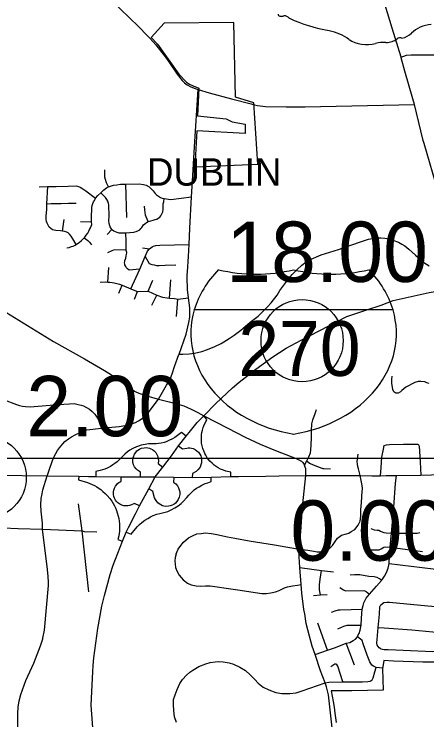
# Model space of a CAD drawing. Extents: x 1729596 to 1934326, y 644115 to 911751.
# Drawn here: x 1788422 to 1795955, y 760728 to 773601 of the extents above; entities that cross this region are included whole.
import ezdxf

# ---------------------------------------------------------------- set-up
doc = ezdxf.new("R2010")
doc.units = 0
for name, color, linetype in [('Default', 7, 'Continuous'), ('GM_X_City_Street', 7, 'Continuous'), ('GM_X_Corporation', 7, 'Continuous'), ('GM_X_Corporation_Text', 7, 'Continuous'), ('GM_X_County_Road', 7, 'Continuous'), ('GM_X_Interchange_Ramps', 7, 'Continuous'), ('GM_X_Interstate_Route', 7, 'Continuous'), ('GM_X_Interstate_Shield', 7, 'Continuous'), ('GM_X_State_Route', 7, 'Continuous'), ('GM_X_State_Shield', 7, 'Continuous'), ('GM_X_US_Route', 7, 'Continuous'), ('SC_Scratch1', 7, 'Continuous')]:
    doc.layers.add(name, color=color, linetype=linetype)

msp = doc.modelspace()

# ---------------------------------------------------------------- linework, layer by layer
at = {"layer": 'Default'}
for centre in [(1793678, 767645), (1787895, 765152)]:
    msp.add_circle(centre, 750, dxfattribs=at)
at = {"layer": 'GM_X_City_Street'}
for points in [[(1788532, 775051), (1788566, 775044), (1788608, 775035), (1788660, 775017), (1788735, 774973), (1788780, 774943), (1788844, 774889), (1789044, 774708), (1789373, 774412), (1789549, 774260), (1789720, 774163), (1789825, 774100), (1789963, 774014), (1790039, 773965), (1790129, 773902), (1790224, 773825), (1790392, 773663), (1790495, 773565), (1790720, 773346), (1790822, 773244), (1790886, 773175)], [(1790886, 773175), (1790898, 773162), (1791008, 773039), (1791186, 772817), (1791243, 772729), (1791399, 772507), (1791490, 772387), (1791532, 772349), (1791580, 772312), (1791646, 772274), (1791724, 772243), (1791780, 772223)], [(1795483, 772817), (1795583, 772849), (1795668, 772859), (1795914, 772857), (1796218, 772860), (1796429, 772857)], [(1791581, 768845), (1791586, 768900), (1791605, 769182), (1791616, 769401), (1791627, 769698), (1791662, 770268), (1791678, 770556), (1791717, 771182), (1791780, 772223)], [(1792807, 771948), (1792863, 771935), (1792915, 771925), (1793012, 771917), (1793389, 771912), (1793735, 771912), (1794014, 771915), (1795728, 771954)], [(1790146, 770451), (1790111, 770523), (1790088, 770586), (1790081, 770624), (1790076, 770674), (1790076, 770761)], [(1788880, 770451), (1789030, 770455), (1789035, 770455), (1789192, 770459), (1789410, 770464), (1789554, 770466), (1789598, 770457), (1789628, 770445), (1789679, 770416), (1789734, 770377), (1789910, 770244)], [(1789556, 769401), (1789496, 769501), (1789461, 769552), (1789433, 769586), (1789406, 769611), (1789367, 769632), (1789319, 769640), (1789308, 769642), (1789268, 769650), (1789186, 769654), (1789125, 769668), (1789093, 769692), (1789065, 769714), (1789044, 769749), (1789023, 769786), (1789012, 769816), (1789009, 769856), (1789010, 769914), (1789018, 770043), (1789022, 770141), (1789035, 770455)], [(1789387, 769340), (1789427, 769344), (1789472, 769360), (1789499, 769367), (1789538, 769389), (1789556, 769401), (1789562, 769405), (1789611, 769436), (1789650, 769473), (1789683, 769505), (1789698, 769520), (1789711, 769533), (1789739, 769567), (1789766, 769607), (1789786, 769639), (1789801, 769671), (1789817, 769702), (1789826, 769732), (1789838, 769763), (1789836, 769815), (1789834, 769869), (1789834, 769948), (1789839, 770012), (1789842, 770069), (1789849, 770113), (1789859, 770148), (1789873, 770176), (1789887, 770202), (1789899, 770228), (1789910, 770244), (1789949, 770295), (1790004, 770342), (1790054, 770391), (1790110, 770430), (1790146, 770451), (1790197, 770471), (1790236, 770480), (1790296, 770490), (1790364, 770497), (1790463, 770500), (1790703, 770505), (1790786, 770495), (1790834, 770479), (1790885, 770450), (1790923, 770416), (1790958, 770377), (1790997, 770329), (1791023, 770307), (1791059, 770279), (1791094, 770254), (1791126, 770244), (1791158, 770237), (1791284, 770221), (1791662, 770268)], [(1790477, 769893), (1790463, 770500)], [(1790208, 769671), (1790175, 769720), (1790167, 769742), (1790159, 769780), (1790154, 769833), (1790156, 769916), (1790153, 770120), (1790144, 770147), (1790133, 770188), (1790116, 770222), (1790089, 770259), (1790072, 770275), (1790004, 770342)], [(1789022, 770141), (1789097, 770144), (1789163, 770148), (1789279, 770145), (1789417, 770152), (1789557, 770152)], [(1790238, 769651), (1790269, 769637), (1790296, 769626), (1790335, 769614), (1790380, 769610), (1790459, 769614), (1790609, 769622), (1790648, 769635), (1790695, 769654), (1790716, 769667), (1790737, 769691), (1790753, 769711), (1790785, 769755), (1790809, 769778), (1790839, 769800), (1790866, 769818), (1790915, 769833), (1790958, 769842), (1790997, 769853), (1791027, 769861), (1791053, 769881), (1791079, 769900), (1791101, 769924), (1791120, 769957), (1791138, 769996), (1791143, 770042), (1791145, 770109), (1791144, 770143), (1791152, 770176), (1791158, 770237)], [(1790866, 769818), (1790831, 769903), (1790823, 769936), (1790815, 769984), (1790809, 770033), (1790802, 770099)], [(1789308, 769642), (1789333, 769854)], [(1789631, 769816), (1789836, 769815)], [(1790120, 769582), (1790208, 769671), (1790237, 769652), (1790238, 769651)], [(1789698, 769520), (1789768, 769470), (1789798, 769442), (1789832, 769393)], [(1790715, 768948), (1790521, 768932), (1790491, 768958), (1790470, 768979), (1790460, 769000), (1790446, 769026), (1790443, 769042), (1790439, 769063), (1790440, 769087), (1790443, 769109), (1790460, 769152), (1790470, 769195), (1790472, 769219), (1790478, 769255), (1790470, 769292), (1790469, 769305), (1790467, 769331), (1790465, 769451), (1790459, 769614)], [(1791430, 767392), (1791432, 767396), (1791504, 767396), (1791617, 767404), (1791712, 767418), (1791846, 767448), (1791953, 767483), (1792085, 767538), (1792201, 767595), (1792348, 767684), (1792439, 767746), (1792558, 767838), (1792731, 767982), (1792876, 768093), (1792974, 768186), (1793048, 768261), (1793114, 768335), (1793221, 768473), (1793273, 768558), (1793436, 768778), (1793496, 768854), (1793579, 768939), (1793674, 769021), (1793754, 769080), (1793843, 769132), (1794027, 769208), (1794341, 769310), (1794532, 769373), (1794798, 769467), (1794892, 769496), (1795005, 769514), (1795068, 769519), (1795116, 769518), (1795189, 769512), (1795261, 769500), (1795334, 769477), (1795440, 769440), (1795497, 769407), (1795552, 769375), (1795628, 769311), (1795747, 769206), (1795844, 769120), (1795901, 769069), (1795996, 769010)], [(1790553, 768589), (1790715, 768948), (1790816, 769180), (1790859, 769277), (1790893, 769321), (1790940, 769358), (1790968, 769370), (1791009, 769383), (1791080, 769388), (1791616, 769401)], [(1790135, 769254), (1790209, 769289), (1790243, 769301), (1790469, 769305)], [(1790767, 769338), (1790893, 769321)], [(1790816, 769180), (1790890, 769050), (1790937, 769034), (1790980, 769025), (1791018, 769016), (1791067, 769014), (1791178, 769023), (1791375, 769026)], [(1790135, 768713), (1790152, 768978)], [(1790871, 768548), (1790957, 768749)], [(1791260, 768421), (1791280, 768752)], [(1791432, 767396), (1791560, 767766), (1791613, 767979), (1791628, 768076), (1791628, 768245), (1791606, 768429), (1791584, 768577), (1791578, 768804), (1791581, 768845)], [(1789994, 768709), (1790091, 768715), (1790135, 768713), (1790167, 768712), (1790210, 768708), (1790248, 768701), (1790295, 768690), (1790345, 768675), (1790395, 768655), (1790553, 768589), (1790628, 768561), (1790677, 768543), (1790871, 768548), (1791024, 768477), (1791128, 768441), (1791260, 768421), (1791349, 768414), (1791413, 768402), (1791606, 768429)], [(1790331, 768513), (1790395, 768655)], [(1790622, 768402), (1790677, 768543)], [(1790938, 768291), (1791024, 768477)], [(1791384, 768084), (1791413, 768402)], [(1788269, 768163), (1789144, 767627), (1789708, 767312), (1790071, 767101), (1790199, 767021), (1790283, 766964), (1790413, 766867), (1790499, 766809), (1790569, 766755), (1790629, 766719), (1790701, 766690)], [(1791055, 766579), (1791206, 766835), (1791251, 766904), (1791275, 766958), (1791305, 767039), (1791348, 767171), (1791430, 767392)], [(1795996, 766864), (1795955, 766878), (1795916, 766892), (1795846, 766903), (1795795, 766899), (1795734, 766879), (1795573, 766795), (1795501, 766737), (1795473, 766712), (1795434, 766690), (1795390, 766690), (1795352, 766713), (1795332, 766753), (1795316, 766869), (1795316, 766939), (1795319, 766999)], [(1790701, 766690), (1790736, 766675), (1790906, 766618), (1791055, 766579)], [(1788242, 766568), (1788469, 766478), (1788519, 766462), (1788576, 766451), (1788633, 766444), (1788713, 766441), (1789229, 766481), (1789435, 766495), (1789520, 766496), (1789594, 766483), (1789644, 766471), (1789690, 766454), (1789744, 766429), (1789800, 766395), (1789846, 766355), (1789895, 766302), (1789942, 766232), (1789985, 766156), (1790019, 766052)], [(1790019, 766052), (1790138, 766062), (1790339, 766081), (1790445, 766100), (1790543, 766122), (1790637, 766154), (1790695, 766183), (1790775, 766236), (1790830, 766288), (1790876, 766337), (1790908, 766378), (1791055, 766579)], [(1791055, 766579), (1791250, 766529), (1791389, 766493), (1791518, 766455), (1791653, 766396), (1791774, 766332)], [(1791774, 766332), (1791885, 766273), (1792325, 766050), (1792637, 765886), (1792911, 765757), (1793195, 765642)], [(1793719, 765376), (1793765, 765452), (1793801, 765525), (1793830, 765599), (1793839, 765645), (1793847, 765861), (1793852, 765999), (1793856, 766128), (1793871, 766200), (1793917, 766315), (1793943, 766387)], [(1789031, 765191), (1789062, 765285), (1789123, 765460), (1789153, 765532), (1789183, 765589), (1789214, 765641), (1789250, 765693), (1789310, 765762), (1789351, 765803), (1789416, 765856), (1789472, 765893), (1789537, 765930), (1789638, 765976), (1789706, 766002), (1789752, 766016), (1790019, 766052)], [(1793195, 765642), (1793299, 765600), (1793572, 765496), (1793644, 765462), (1793666, 765447), (1793692, 765422), (1793719, 765376)], [(1795110, 765181), (1795120, 765333), (1795133, 765523), (1795166, 765664), (1795178, 765734), (1795219, 765747), (1795273, 765751), (1795526, 765755), (1795795, 765759), (1795816, 765721), (1795833, 765434), (1795845, 765192)], [(1794737, 765184), (1794720, 765259), (1794707, 765307), (1794696, 765349), (1794688, 765394), (1794684, 765443), (1794703, 765577)], [(1793765, 765452), (1793816, 765410), (1793877, 765382), (1793959, 765352), (1794037, 765321), (1794043, 765318)], [(1793749, 765184), (1793747, 765273), (1793746, 765310), (1793736, 765340), (1793719, 765376)], [(1794043, 765318), (1794055, 765313), (1794077, 765311), (1794197, 765308)], [(1788945, 762207), (1788949, 762220), (1788977, 762362), (1789049, 763179), (1789050, 763240), (1789042, 763345), (1789031, 763470), (1788942, 764207), (1788939, 764316), (1788915, 764537), (1788909, 764648), (1788919, 764769), (1788932, 764852), (1788948, 764925), (1789027, 765180), (1789031, 765191)], [(1793658, 764238), (1793659, 764249), (1793685, 764613), (1793749, 765184)], [(1794770, 764816), (1794779, 764949), (1794776, 765002), (1794737, 765184)], [(1795349, 764608), (1795385, 765043), (1795398, 765186)], [(1793630, 763841), (1793781, 763821), (1793891, 763804), (1793955, 763793), (1794033, 763795), (1794098, 763811), (1794175, 763853), (1794231, 763908), (1794284, 763983), (1794321, 764041), (1794400, 764095), (1794491, 764124), (1794532, 764137), (1794576, 764166), (1794640, 764199), (1794702, 764281), (1794739, 764352), (1794748, 764443), (1794752, 764559), (1794760, 764691), (1794769, 764796), (1794770, 764816)], [(1789662, 764175), (1789596, 764670)], [(1793916, 761923), (1794142, 761998), (1794289, 762048), (1794484, 762125), (1794546, 762141), (1794612, 762174), (1794654, 762201), (1794691, 762245), (1794703, 762278), (1794722, 762305), (1794740, 762363), (1794755, 762454), (1794763, 762582), (1794776, 762745), (1794790, 762816), (1794807, 762863), (1794823, 762901), (1794850, 762950), (1794907, 763019), (1794949, 763070), (1795036, 763170), (1795129, 763273), (1795160, 763313), (1795183, 763350), (1795216, 763414), (1795249, 763495), (1795264, 763582), (1795268, 763619), (1795270, 763687), (1795287, 763876), (1795309, 764134), (1795349, 764608)], [(1786194, 764108), (1786301, 764120), (1786784, 764165), (1787517, 764236), (1787687, 764247), (1787940, 764244), (1788496, 764220), (1788942, 764207)], [(1794264, 760250), (1794222, 760639), (1794157, 761185), (1794126, 761334), (1794098, 761406), (1794016, 761626), (1793916, 761923), (1793861, 762072), (1793811, 762253), (1793755, 762488), (1793726, 762662), (1793711, 762740), (1793676, 763042), (1793661, 763197), (1793635, 763509), (1793627, 763701), (1793630, 763841), (1793646, 764096), (1793658, 764238)], [(1788942, 764207), (1789662, 764175)], [(1789785, 763063), (1789662, 764175)], [(1789662, 764175), (1789698, 764167), (1789931, 764158)], [(1791381, 763759), (1791418, 763840), (1791448, 763884), (1791515, 763972), (1791606, 764046), (1791688, 764089), (1791754, 764119), (1791838, 764130), (1791912, 764138), (1792026, 764130), (1792123, 764110), (1792315, 764067), (1792452, 764044), (1792714, 763993), (1793177, 763920), (1793382, 763884), (1793630, 763841)], [(1794935, 764219), (1794991, 764192), (1795049, 764190), (1795078, 764186), (1795109, 764168), (1795118, 764164)], [(1795118, 764164), (1795169, 764147), (1795212, 764143)], [(1795212, 764143), (1795309, 764134)], [(1795309, 764134), (1795777, 764132), (1795827, 764147)], [(1794912, 763832), (1795045, 763828), (1795082, 763830), (1795121, 763851), (1795167, 763880), (1795194, 763886), (1795287, 763876)], [(1795264, 763582), (1796068, 763485), (1796180, 763468), (1796328, 763447), (1796363, 763445), (1796415, 763452), (1796453, 763470), (1796486, 763497), (1796551, 763550), (1796590, 763591), (1796643, 763682), (1796677, 763749), (1796722, 763792), (1796773, 763823), (1796825, 763837), (1796995, 763860)], [(1795287, 763876), (1795874, 763801)], [(1791381, 763759), (1791363, 763692), (1791358, 763629), (1791362, 763569), (1791370, 763510), (1791390, 763448), (1791433, 763366), (1791508, 763280), (1791588, 763220), (1791652, 763192), (1791746, 763172), (1791832, 763165), (1791914, 763172), (1792000, 763172), (1792125, 763157), (1792295, 763132), (1792508, 763099), (1792946, 763033), (1793027, 763036), (1793108, 763043), (1793191, 763066), (1793259, 763091), (1793311, 763111), (1793359, 763135), (1793414, 763153), (1793501, 763176), (1793596, 763188), (1793661, 763197)], [(1793635, 763509), (1794032, 763454), (1794253, 763428)], [(1794013, 763007), (1793998, 763103), (1793996, 763191), (1794007, 763294), (1794032, 763454)], [(1794558, 763377), (1794633, 763379), (1794732, 763379), (1794894, 763350), (1794995, 763342), (1795043, 763329), (1795082, 763306), (1795092, 763305), (1795129, 763273)], [(1794368, 763143), (1794432, 763102), (1794472, 763085), (1794796, 763087), (1794822, 763081), (1794847, 763070), (1794907, 763019)], [(1793888, 762995), (1794013, 763007), (1794137, 763018)], [(1795113, 762025), (1795082, 762044), (1795049, 762091), (1795043, 762133), (1795047, 762195), (1795067, 762412), (1795088, 762656), (1795098, 762789), (1795117, 762828), (1795169, 762868)], [(1795169, 762868), (1795233, 762878), (1795273, 762874)], [(1795273, 762874), (1795970, 762810), (1796472, 762768), (1796929, 762725)], [(1794217, 762692), (1794283, 762719), (1794341, 762733), (1794372, 762737), (1794776, 762745)], [(1794142, 761998), (1793965, 762494)], [(1794329, 762389), (1794442, 762439), (1794502, 762456), (1794581, 762454), (1794678, 762456), (1794755, 762454)], [(1795067, 762412), (1795173, 762405)], [(1795173, 762405), (1795682, 762369), (1796194, 762325), (1796655, 762290), (1796758, 762273)], [(1788489, 760371), (1788493, 760844), (1788499, 760959), (1788516, 761074), (1788546, 761193), (1788635, 761445), (1788780, 761763), (1788907, 762078), (1788945, 762207)], [(1795149, 761670), (1795030, 761682), (1794983, 761711), (1794951, 761729), (1794912, 761789), (1794865, 761909), (1794794, 762114), (1794774, 762176), (1794745, 762203), (1794691, 762245)], [(1794633, 761727), (1794484, 762125)], [(1795113, 762025), (1795175, 762011), (1795213, 762012)], [(1795213, 762012), (1795249, 762013), (1795520, 761998), (1796061, 761976), (1796140, 761982), (1796190, 761987), (1796249, 761994), (1796339, 761994), (1796445, 761988), (1796545, 761984), (1796594, 761977), (1796637, 761969)], [(1791387, 760681), (1791352, 760786), (1791336, 760894), (1791331, 761012), (1791334, 761098), (1791359, 761183), (1791398, 761283), (1791448, 761394), (1791497, 761465), (1791569, 761542), (1791628, 761600), (1791684, 761638), (1791793, 761701), (1791920, 761751), (1792003, 761773), (1792093, 761786), (1792160, 761792), (1792240, 761788), (1792345, 761767), (1792424, 761743), (1792543, 761692), (1792643, 761628), (1792731, 761551), (1792814, 761467), (1792875, 761396), (1792967, 761328), (1793073, 761275), (1793200, 761230), (1793309, 761211), (1793452, 761208), (1793567, 761224), (1793679, 761259), (1794098, 761406)], [(1794098, 761406), (1794167, 761417), (1794422, 761421), (1794637, 761421), (1794780, 761423), (1794877, 761427), (1794920, 761433), (1794939, 761446), (1794956, 761460), (1794974, 761493), (1795005, 761605), (1795030, 761682)], [(1794422, 761421), (1794328, 761711), (1794309, 761741), (1794297, 761746), (1794275, 761742), (1794203, 761698)]]:
    msp.add_lwpolyline(points, dxfattribs=at)
at = {"layer": 'GM_X_Corporation'}
msp.add_lwpolyline([(1791769, 771744), (1792292, 771693), (1792400, 771637), (1792636, 771596), (1792636, 771425), (1791754, 771473), (1791720, 770818), (1792869, 770863), (1792799, 771981), (1792464, 772084), (1792432, 773446), (1791163, 773438), (1790923, 773175), (1791037, 773050), (1791431, 772506), (1791571, 772357), (1791625, 772322), (1791688, 772291), (1791795, 772249)], close=True, dxfattribs=at)
msp.add_lwpolyline([(1796228, 761782), (1795879, 761782), (1795343, 761802), (1795167, 761813), (1795148, 761662), (1795159, 761273), (1794583, 761261), (1794207, 761261), (1794244, 761065), (1794262, 760959), (1794275, 760853), (1794298, 760683)], dxfattribs=at)
at = {"layer": 'GM_X_County_Road'}
msp.add_lwpolyline([(1791780, 772223), (1791982, 772166), (1792387, 772058), (1792748, 771962), (1792807, 771948)], dxfattribs=at)
at = {"layer": 'GM_X_Interchange_Ramps'}
for points in [[(1792376, 765165), (1792376, 765244), (1792286, 765266), (1792241, 765281), (1792190, 765302), (1792149, 765324), (1792111, 765348), (1792072, 765376), (1792034, 765409), (1791995, 765448), (1791969, 765480), (1791947, 765510), (1791920, 765554), (1791901, 765590), (1791882, 765633), (1791866, 765677), (1791854, 765725), (1791845, 765777), (1791840, 765824), (1791840, 765883), (1791843, 765927), (1791850, 765970), (1791860, 766015), (1791873, 766059), (1791886, 766092), (1791938, 766210), (1791885, 766273)], [(1791563, 765902), (1791475, 765969), (1791407, 765916), (1791354, 765878), (1791312, 765853), (1791248, 765822), (1791198, 765802), (1791160, 765790), (1791107, 765778), (1791058, 765769), (1791016, 765765), (1790958, 765763), (1790875, 765761), (1790812, 765754), (1790742, 765738), (1790693, 765723), (1790654, 765709), (1790591, 765680), (1790532, 765645), (1790494, 765619), (1790440, 765575), (1790404, 765540), (1790341, 765474), (1790302, 765438), (1790258, 765403), (1790221, 765378), (1790179, 765352), (1790119, 765321), (1790076, 765303), (1790037, 765289), (1789993, 765276), (1789913, 765257), (1789912, 765167)], [(1790728, 765161), (1790729, 765246), (1790675, 765282), (1790648, 765308), (1790621, 765345), (1790604, 765381), (1790591, 765435), (1790590, 765481), (1790599, 765529), (1790618, 765573), (1790641, 765608), (1790665, 765634), (1790708, 765665), (1790749, 765683), (1790795, 765693), (1790830, 765695), (1790862, 765691), (1790892, 765684), (1790919, 765674), (1790949, 765657), (1790980, 765633), (1791007, 765603), (1791030, 765567), (1791044, 765533), (1791053, 765492), (1791055, 765459), (1791049, 765405), (1791136, 765338)], [(1791424, 765727), (1791496, 765671), (1791574, 765687), (1791601, 765690), (1791627, 765689), (1791658, 765685), (1791689, 765676), (1791726, 765659), (1791757, 765638), (1791787, 765609), (1791811, 765576), (1791827, 765544), (1791841, 765496), (1791845, 765457), (1791842, 765417), (1791832, 765379), (1791815, 765339), (1791778, 765290), (1791742, 765260), (1791675, 765221), (1791674, 765151)], [(1789601, 765171), (1789600, 765104), (1789759, 765057), (1789804, 765041), (1789849, 765021), (1789889, 765001), (1789931, 764978), (1789972, 764951), (1790005, 764928), (1790044, 764896), (1790084, 764860), (1790119, 764824), (1790169, 764765), (1790204, 764716), (1790228, 764677), (1790252, 764633), (1790270, 764595), (1790289, 764549), (1790306, 764502), (1790321, 764447), (1790331, 764400), (1790339, 764350), (1790344, 764302), (1790346, 764258), (1790345, 764215), (1790343, 764172), (1790338, 764128), (1790332, 764088), (1790316, 764020), (1790399, 763986)], [(1790712, 764632), (1790618, 764678), (1790565, 764650), (1790531, 764638), (1790496, 764632), (1790452, 764631), (1790423, 764635), (1790388, 764646), (1790349, 764665), (1790315, 764690), (1790292, 764714), (1790274, 764738), (1790257, 764770), (1790244, 764805), (1790238, 764838), (1790237, 764885), (1790242, 764918), (1790254, 764956), (1790272, 764991), (1790295, 765022), (1790311, 765039), (1790332, 765056), (1790358, 765072), (1790376, 765081), (1790377, 765164)], [(1790466, 764152), (1790560, 764113), (1790639, 764215), (1790673, 764255), (1790712, 764294), (1790756, 764331), (1790808, 764370), (1790860, 764404), (1790909, 764430), (1790963, 764455), (1791030, 764478), (1791080, 764492), (1791154, 764509), (1791229, 764532), (1791289, 764557), (1791357, 764593), (1791415, 764632), (1791468, 764674), (1791510, 764714), (1791572, 764785), (1791608, 764827), (1791651, 764871), (1791711, 764922), (1791753, 764952), (1791797, 764980), (1791850, 765009), (1791910, 765037), (1791955, 765054), (1792018, 765074), (1792019, 765157)], [(1791335, 765155), (1791334, 765059), (1791339, 765056), (1791372, 765031), (1791402, 764995), (1791423, 764959), (1791437, 764922), (1791444, 764885), (1791445, 764840), (1791436, 764793), (1791418, 764748), (1791393, 764711), (1791368, 764683), (1791335, 764659), (1791304, 764642), (1791270, 764630), (1791237, 764624), (1791193, 764622), (1791156, 764628), (1791130, 764635), (1791100, 764648), (1791069, 764667), (1791043, 764689), (1791025, 764709), (1791001, 764745), (1790986, 764776), (1790956, 764895), (1790878, 764942)]]:
    msp.add_lwpolyline(points, dxfattribs=at)
at = {"layer": 'GM_X_Interstate_Route'}
for points in [[(1790996, 765160), (1790996, 765160), (1791136, 765338), (1791293, 765545), (1791424, 765727), (1791563, 765902), (1791639, 765999), (1791765, 766152), (1791885, 766273), (1792103, 766496), (1792406, 766783), (1792528, 766888), (1792835, 767127), (1793142, 767353), (1793389, 767507), (1793661, 767657), (1794496, 768088), (1794857, 768208), (1795120, 768293), (1795338, 768375), (1795996, 768522), (1796550, 768614), (1796639, 768628)], [(1790510, 764239), (1790635, 764488), (1790712, 764632), (1790878, 764942), (1790996, 765160)], [(1789868, 761721), (1789877, 761863), (1789949, 762395), (1790025, 762801), (1790072, 762999), (1790177, 763380), (1790232, 763553), (1790399, 763986), (1790466, 764152), (1790510, 764239)], [(1790226, 758585), (1790069, 759354), (1789952, 759879), (1789917, 760111), (1789875, 760340), (1789829, 760994), (1789861, 761609), (1789868, 761721)]]:
    msp.add_lwpolyline(points, dxfattribs=at)
at = {"layer": 'GM_X_Interstate_Shield'}
msp.add_line((1795337, 768205), (1791711, 768205), dxfattribs=at)
msp.add_line((1795337, 768205), (1791711, 768205), dxfattribs=at)
for centre, start_param, end_param in [((1793993, 767777), 2.47259, 2.911027), ((1792839, 770733), 4.415841, 5.008937), ((1794209, 770733), 4.415841, 5.008937), ((1793055, 767777), 0.230566, 0.669003), ((1793993, 767777), 2.911027, 4.511031), ((1793055, 767777), 4.913747, 6.513751)]:
    msp.add_ellipse(centre, major_axis=(2344, 0), ratio=0.8, start_param=start_param, end_param=end_param, dxfattribs=at)
at = {"layer": 'GM_X_State_Route'}
for points in [[(1795323, 773347), (1795129, 773990), (1794934, 774636)], [(1795488, 772801), (1795483, 772817), (1795323, 773347)], [(1795700, 772053), (1795555, 772562), (1795488, 772801)], [(1795765, 771801), (1795728, 771954), (1795700, 772053)], [(1795905, 771243), (1795890, 771296), (1795765, 771801)], [(1796165, 770339), (1795905, 771243)]]:
    msp.add_lwpolyline(points, dxfattribs=at)
at = {"layer": 'GM_X_State_Shield'}
for centre, major_axis, start_param, end_param in [((1793279, 773596), (40.7, 0), 3.00124, 4.508301), ((1793285, 773812), (310, 0), 4.665946, 4.897461), ((1793348, 773479), (112, 0), 0.519207, 1.627899), ((1794761, 775378), (2665, 0), 4.195997, 4.488961), ((1796075, 773007), (506, 0), 1.647645, 2.488434), ((1793967, 772651), (834, 0), 0.823519, 1.323587), ((1795434, 773396), (298, 0), 4.937069, 5.64225), ((1794869, 773468), (529, 0), 4.026481, 4.996735), ((1795213, 773310), (282, 0), 4.691044, 5.507374), ((1795468, 773105), (79.4, 0), 1.147584, 2.315152), ((1795175, 772738), (435, 0), 1.495662, 1.94098)]:
    msp.add_ellipse(centre, major_axis=major_axis, ratio=0.8, start_param=start_param, end_param=end_param, dxfattribs=at)
at = {"layer": 'GM_X_US_Route'}
for points in [[(1784170, 765235), (1784313, 765239), (1784407, 765240), (1785153, 765233), (1785239, 765232), (1787647, 765195), (1789027, 765180), (1789601, 765171), (1789778, 765169)], [(1789778, 765169), (1789912, 765167), (1790377, 765164), (1790728, 765161), (1790996, 765160)], [(1790996, 765160), (1791335, 765155), (1791674, 765151), (1792019, 765157), (1792376, 765165), (1792523, 765167)], [(1792523, 765167), (1793015, 765175), (1793258, 765178)], [(1793258, 765178), (1793749, 765184)], [(1793749, 765184), (1794011, 765184)], [(1794011, 765184), (1794440, 765186), (1794641, 765184)], [(1794641, 765184), (1794737, 765184), (1794953, 765180), (1795062, 765181)], [(1795062, 765181), (1795110, 765181), (1795212, 765184), (1795398, 765186), (1795845, 765192), (1796038, 765198), (1796147, 765206), (1796216, 765215)]]:
    msp.add_lwpolyline(points, dxfattribs=at)
at = {"layer": 'SC_Scratch1'}
msp.add_lwpolyline([(1729596, 899996), (1925846, 899996), (1925846, 765496), (1729596, 765496)], close=True, dxfattribs=at)

# ---------------------------------------------------------------- texts
at = {"layer": 'Default'}
for s, p in [('18.00', (1792293, 768716)), ('2.00', (1788645, 765902)), ('0.00', (1793465, 763632))]:
    msp.add_text(s, height=1100, dxfattribs=at).set_placement(p)
at = {"layer": 'GM_X_Corporation_Text'}
msp.add_text('DUBLIN', height=500, rotation=0, dxfattribs=at).set_placement((1790848, 770472))
at = {"layer": 'GM_X_Interstate_Shield'}
msp.add_text('270', height=1000, dxfattribs=at).set_placement((1792514, 767002))

doc.saveas('drawing.dxf')
